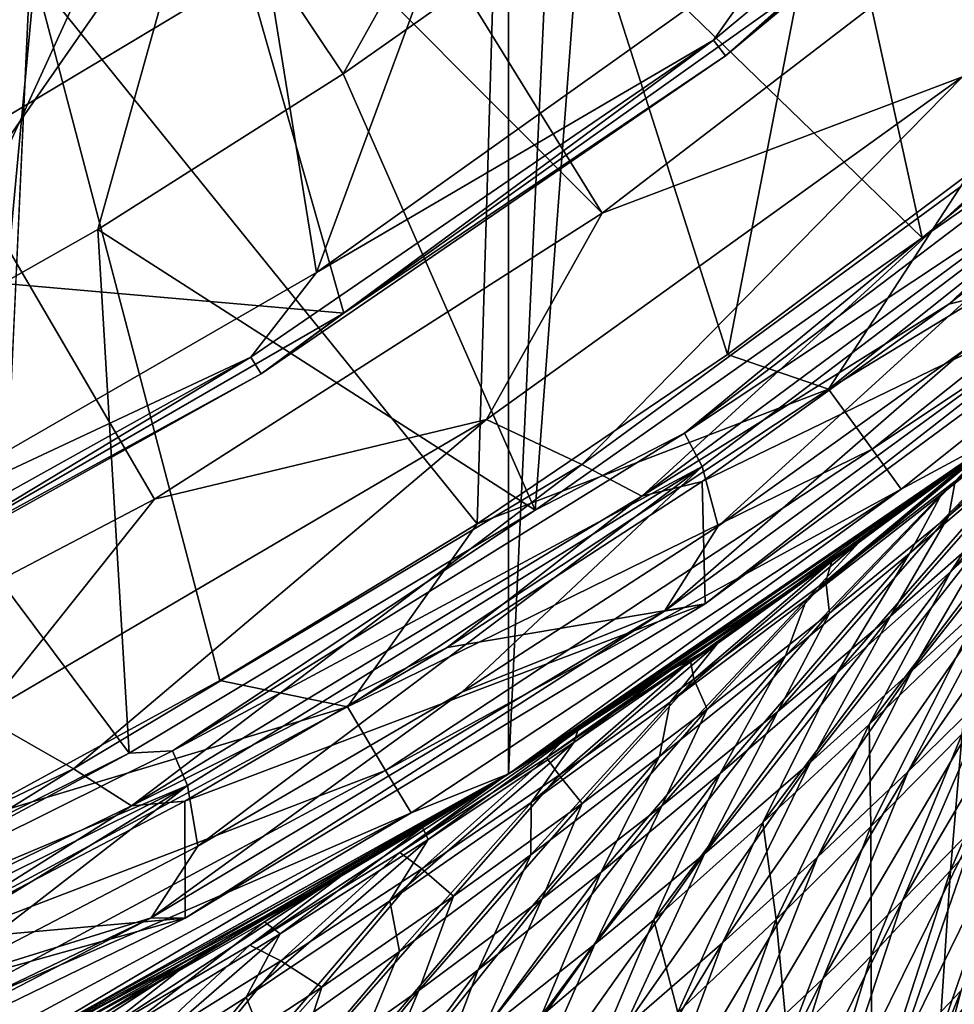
# Model space of a CAD drawing. Header units: metres. Extents: x -23 to 23, y -109 to 23.
# Tile 379 of 656: x 10.39 to 13.67, y -20.36 to -16.91. Entities that reach past the tile are written whole.
import ezdxf

# ---------------------------------------------------------------- set-up
doc = ezdxf.new("R2010")
doc.units = ezdxf.units.M
doc.layers.add('solid_509434_01', color=7, linetype='CONTINUOUS')

msp = doc.modelspace()

# ---------------------------------------------------------------- linework, layer by layer
at = {"layer": 'solid_509434_01'}
for points in [[(10.253399, 20.587858), (12.106771, 19.555323), (10.253399, -20.587858)], [(12.106771, 19.555323), (12.106771, -19.555323), (10.253399, -20.587858)], [(12.106771, 19.555323), (13.861487, 18.353672), (12.106771, -19.555323)], [(13.861487, 18.353672), (13.861487, -18.353672), (12.106771, -19.555323)], [(8.629554, -11.441503, 160.36026), (7.225513, -12.364955, 160.36026), (12.435144, -17.590685, 160.176529)], [(8.629554, -11.441503, 160.36026), (12.435144, -17.590685, 160.176529), (13.911636, -16.458164, 160.176529)], [(7.225513, -12.364955, 160.36026), (10.866792, -18.5924, 160.176529), (12.435144, -17.590685, 160.176529)], [(7.225513, -12.364955, 160.36026), (9.218433, -19.455744, 160.176529), (10.866792, -18.5924, 160.176529)], [(13.607572, -14.313537, 116), (12.088211, -15.618464, 116), (12.873919, -18.085386, 116)], [(13.607572, -14.313537, 116), (12.873919, -18.085386, 116), (13.72134, -17.451569, 116)], [(13.607572, -14.313537, 116), (13.72134, -17.451569, 116), (14.533996, -16.78096, 116)], [(11.434014, -17.797953, 116), (11.0999, -15.727334, 116), (12.650149, -14.509851, 116)], [(13.075494, -16.629389, 116), (11.434014, -17.797953, 116), (12.650149, -14.509851, 116)], [(11.197087, -15.964812, 90.692116), (9.616691, -16.963762, 90.692116), (9.721807, -14.970269, 93.550003)], [(11.528082, -17.102995, 129.534592), (11.029115, -16.356178, 155.2547), (12.593894, -15.195656, 155.2547)], [(12.360761, -16.516556, 129.534592), (11.528082, -17.102995, 129.534592), (12.593894, -15.195656, 155.2547)], [(8.927661, -16.552479, 157.306946), (10.521801, -15.596988, 157.306946), (9.153265, -16.974554, 156.708084)], [(10.521801, -15.596988, 157.306946), (10.787689, -15.994918, 156.708084), (9.153265, -16.974554, 156.708084)], [(12.088211, -15.618464, 116), (10.446898, -16.76018, 116), (11.996847, -18.678925, 116)], [(12.088211, -15.618464, 116), (11.996847, -18.678925, 116), (12.873919, -18.085386, 116)], [(9.690873, -18.803886, 116), (9.434469, -16.779366, 116), (11.0999, -15.727334, 116)], [(11.434014, -17.797953, 116), (9.690873, -18.803886, 116), (11.0999, -15.727334, 116)], [(14.338305, -15.728372, 116.046921), (12.82591, -16.984249, 116.046921), (13.075494, -16.629389, 116)], [(12.867109, -17.038807, 116.165947), (12.82591, -16.984249, 116.046921), (14.338305, -15.728372, 116.046921)], [(14.384363, -15.778895, 116.165947), (12.867109, -17.038807, 116.165947), (14.338305, -15.728372, 116.046921)], [(14.384363, -15.778895, 116.165947), (13.18349, -16.764191, 116.300888), (12.867109, -17.038807, 116.165947)], [(13.555983, -17.677492, 117.822166), (12.360761, -16.516556, 129.534592), (13.163661, -15.889967, 129.534592)], [(14.837689, -16.62579, 117.822166), (13.555983, -17.677492, 117.822166), (13.163661, -15.889967, 129.534592)], [(11.197087, -15.964812, 90.692116), (9.638597, -16.951326, 86.499573), (9.616691, -16.963762, 90.692116)], [(11.197087, -15.964812, 90.692116), (9.688277, -16.922981, 85.977455), (9.638597, -16.951326, 86.499573)], [(11.197087, -15.964812, 90.692116), (9.702556, -16.914799, 85.448174), (9.688277, -16.922981, 85.977455)], [(10.314798, -16.548563, 70.230125), (9.702556, -16.914799, 85.448174), (11.197087, -15.964812, 90.692116)], [(9.153265, -16.974554, 156.708084), (10.787689, -15.994918, 156.708084), (9.299955, -17.248993, 156.007462)], [(10.787689, -15.994918, 156.708084), (10.960572, -16.253656, 156.007462), (9.299955, -17.248993, 156.007462)], [(9.299955, -17.248993, 156.007462), (10.960572, -16.253656, 156.007462), (9.358116, -17.35774, 155.2547)], [(10.960572, -16.253656, 156.007462), (11.029115, -16.356178, 155.2547), (9.358116, -17.35774, 155.2547)], [(8.477588, -17.282738, 115.5), (10.446898, -16.76018, 116), (10.182557, -16.336403, 115.5)], [(9.781483, -18.149866, 129.534592), (9.358116, -17.35774, 155.2547), (11.029115, -16.356178, 155.2547)], [(10.667632, -17.647869, 129.534592), (9.781483, -18.149866, 129.534592), (11.029115, -16.356178, 155.2547)], [(11.528082, -17.102995, 129.534592), (10.667632, -17.647869, 129.534592), (11.029115, -16.356178, 155.2547)], [(13.697291, -17.113146, 160.093643), (13.911636, -16.458164, 160.176529), (12.435144, -17.590685, 160.176529)], [(9.494524, -17.763004, 118.138596), (11.189884, -16.746845, 118.138596), (8.990636, -16.499977, 119.872559)], [(12.200058, -18.631447, 117.822166), (11.528082, -17.102995, 129.534592), (12.360761, -16.516556, 129.534592)], [(13.555983, -17.677492, 117.822166), (12.200058, -18.631447, 117.822166), (12.360761, -16.516556, 129.534592)], [(14.406263, -17.084911, 117.699059), (13.555983, -17.677492, 117.822166), (14.837689, -16.62579, 117.822166)], [(12.82591, -16.984249, 116.046921), (11.434014, -17.797953, 116), (13.075494, -16.629389, 116)], [(8.477588, -17.282738, 115.5), (8.698325, -17.731365, 116), (10.446898, -16.76018, 116)], [(10.446898, -16.76018, 116), (8.698325, -17.731365, 116), (10.169751, -19.733288, 116)], [(11.530255, -17.941452, 116.300888), (11.189884, -16.746845, 118.138596), (9.494524, -17.763004, 118.138596)], [(10.446898, -16.76018, 116), (10.169751, -19.733288, 116), (11.095986, -19.228081, 116)], [(10.446898, -16.76018, 116), (11.095986, -19.228081, 116), (11.996847, -18.678925, 116)], [(11.530255, -17.941452, 116.300888), (13.18349, -16.764191, 116.300888), (11.189884, -16.746845, 118.138596)], [(12.867109, -17.038807, 116.165947), (13.18349, -16.764191, 116.300888), (11.530255, -17.941452, 116.300888)], [(13.22844, -18.207386, 115.939346), (14.807283, -16.948299, 115.939346), (13.72134, -17.451569, 116)], [(14.97828, -17.14402, 115.765907), (14.807283, -16.948299, 115.939346), (13.22844, -18.207386, 115.939346)], [(12.82591, -16.984249, 116.046921), (11.204087, -18.095222, 116.046921), (11.434014, -17.797953, 116)], [(11.240078, -18.153349, 116.165947), (11.204087, -18.095222, 116.046921), (12.82591, -16.984249, 116.046921)], [(12.867109, -17.038807, 116.165947), (11.240078, -18.153349, 116.165947), (12.82591, -16.984249, 116.046921)], [(12.867109, -17.038807, 116.165947), (11.530255, -17.941452, 116.300888), (11.240078, -18.153349, 116.165947)], [(12.200058, -18.631447, 117.822166), (10.667632, -17.647869, 129.534592), (11.528082, -17.102995, 129.534592)], [(14.406263, -17.084911, 117.699059), (12.724002, -18.361683, 117.699059), (13.555983, -17.677492, 117.822166)], [(14.406263, -17.084911, 117.699059), (14.479952, -17.194307, 117.650002), (12.724002, -18.361683, 117.699059)], [(13.697291, -17.113146, 160.093643), (12.435144, -17.590685, 160.176529), (12.030528, -18.313435, 160.093643)], [(13.697291, -17.113146, 160.093643), (12.030528, -18.313435, 160.093643), (12.36352, -18.47072, 159.877151)], [(13.697291, -17.113146, 160.093643), (12.36352, -18.47072, 159.877151), (14.037977, -17.243191, 159.877151)], [(13.381204, -18.417646, 115.765907), (14.97828, -17.14402, 115.765907), (13.22844, -18.207386, 115.939346)], [(15.092525, -17.274784, 115.506149), (14.97828, -17.14402, 115.765907), (13.381204, -18.417646, 115.765907)], [(12.724002, -18.361683, 117.699059), (14.479952, -17.194307, 117.650002), (12.785751, -18.478254, 117.650002)], [(12.841761, -18.687422, 117.650002), (12.785751, -18.478254, 117.650002), (14.479952, -17.194307, 117.650002)], [(13.709805, -18.065435, 117.650002), (12.841761, -18.687422, 117.650002), (14.479952, -17.194307, 117.650002)], [(14.037977, -17.243191, 159.877151), (12.36352, -18.47072, 159.877151), (12.574725, -18.582668, 159.558624)], [(14.037977, -17.243191, 159.877151), (12.574725, -18.582668, 159.558624), (14.255503, -17.337631, 159.558624)], [(14.503668, -17.698322, 117.851746), (14.484583, -17.246964, 159.185638), (13.650088, -17.909142, 159.185638)], [(14.255503, -17.337631, 159.558624), (13.650088, -17.909142, 159.185638), (14.484583, -17.246964, 159.185638)], [(13.483267, -18.558125, 115.506149), (15.092525, -17.274784, 115.506149), (13.381204, -18.417646, 115.765907)], [(13.483267, -18.558125, 115.506149), (13.860576, -18.354412, 115.199997), (15.092525, -17.274784, 115.506149)], [(14.255503, -17.337631, 159.558624), (12.574725, -18.582668, 159.558624), (13.650088, -17.909142, 159.185638)], [(13.22844, -18.207386, 115.939346), (13.72134, -17.451569, 116), (12.873919, -18.085386, 116)], [(12.030528, -18.313435, 160.093643), (12.435144, -17.590685, 160.176529), (10.866792, -18.5924, 160.176529)], [(10.777419, -19.482407, 117.822166), (9.781483, -18.149866, 129.534592), (10.667632, -17.647869, 129.534592)], [(12.200058, -18.631447, 117.822166), (10.777419, -19.482407, 117.822166), (10.667632, -17.647869, 129.534592)], [(12.724002, -18.361683, 117.699059), (12.200058, -18.631447, 117.822166), (13.555983, -17.677492, 117.822166)], [(14.503668, -17.698322, 117.851746), (13.650088, -17.909142, 159.185638), (12.785365, -18.531326, 159.185638)], [(12.796602, -18.959316, 117.851746), (14.503668, -17.698322, 117.851746), (12.785365, -18.531326, 159.185638)], [(14.345898, -17.751169, 117.709198), (14.503668, -17.698322, 117.851746), (12.796602, -18.959316, 117.851746)], [(9.772602, -18.956232, 116.300888), (11.530255, -17.941452, 116.300888), (9.494524, -17.763004, 118.138596)], [(12.653401, -18.984997, 117.709198), (13.709805, -18.065435, 117.650002), (14.345898, -17.751169, 117.709198)], [(12.653401, -18.984997, 117.709198), (14.345898, -17.751169, 117.709198), (12.796602, -18.959316, 117.851746)], [(11.204087, -18.095222, 116.046921), (9.690873, -18.803886, 116), (11.434014, -17.797953, 116)], [(12.574725, -18.582668, 159.558624), (12.785365, -18.531326, 159.185638), (13.650088, -17.909142, 159.185638)], [(11.240078, -18.153349, 116.165947), (11.530255, -17.941452, 116.300888), (9.772602, -18.956232, 116.300888)], [(12.653401, -18.984997, 117.709198), (12.841761, -18.687422, 117.650002), (13.709805, -18.065435, 117.650002)], [(14.358065, -18.051094, 101.761711), (13.656887, -18.846344, 101.479462), (14.047054, -18.487318, 101.020187)], [(14.358065, -18.051094, 101.761711), (13.938568, -18.419643, 102.212257), (13.656887, -18.846344, 101.479462)], [(11.204087, -18.095222, 116.046921), (9.486676, -19.051815, 116.046921), (9.690873, -18.803886, 116)], [(9.51715, -19.113014, 116.165947), (9.486676, -19.051815, 116.046921), (11.204087, -18.095222, 116.046921)], [(11.240078, -18.153349, 116.165947), (9.51715, -19.113014, 116.165947), (11.204087, -18.095222, 116.046921)], [(13.22844, -18.207386, 115.939346), (12.873919, -18.085386, 116), (11.996847, -18.678925, 116)], [(10.777419, -19.482407, 117.822166), (9.295934, -20.225716, 117.822166), (9.781483, -18.149866, 129.534592)], [(11.240078, -18.153349, 116.165947), (9.772602, -18.956232, 116.300888), (9.51715, -19.113014, 116.165947)], [(14.11898, -18.172899, 79.909851), (14.059379, -18.304214, 80.891411), (13.649886, -18.650518, 80.402428)], [(13.672639, -18.529707, 79.434189), (14.11898, -18.172899, 79.909851), (13.649886, -18.650518, 80.402428)], [(11.543089, -19.319876, 115.939346), (13.22844, -18.207386, 115.939346), (11.996847, -18.678925, 116)], [(13.381204, -18.417646, 115.765907), (13.22844, -18.207386, 115.939346), (11.543089, -19.319876, 115.939346)], [(14.090466, -18.199572, 103.116722), (13.51205, -18.783493, 102.643272), (13.938568, -18.419643, 102.212257)], [(14.090466, -18.199572, 103.116722), (13.624004, -18.575459, 103.541458), (13.51205, -18.783493, 102.643272)], [(13.624004, -18.575459, 103.541458), (14.069981, -18.194386, 103.983734), (13.829438, -18.377884, 104.374428)], [(14.090466, -18.199572, 103.116722), (14.069981, -18.194386, 103.983734), (13.624004, -18.575459, 103.541458)], [(12.030528, -18.313435, 160.093643), (10.866792, -18.5924, 160.176529), (10.259253, -19.353327, 160.093643)], [(12.030528, -18.313435, 160.093643), (10.259253, -19.353327, 160.093643), (10.582385, -19.537584, 159.877151)], [(12.030528, -18.313435, 160.093643), (10.582385, -19.537584, 159.877151), (12.36352, -18.47072, 159.877151)], [(14.059379, -18.304214, 80.891411), (13.829656, -18.665253, 81.649712), (13.445739, -19.002708, 81.144241)], [(13.649886, -18.650518, 80.402428), (14.059379, -18.304214, 80.891411), (13.445739, -19.002708, 81.144241)], [(14.203105, -18.325418, 82.171158), (13.865666, -18.87257, 82.761436), (13.520752, -19.194748, 82.23513)], [(13.829656, -18.665253, 81.649712), (14.203105, -18.325418, 82.171158), (13.520752, -19.194748, 82.23513)], [(12.724002, -18.361683, 117.699059), (10.929269, -19.474823, 117.699059), (12.200058, -18.631447, 117.822166)], [(12.724002, -18.361683, 117.699059), (12.785751, -18.478254, 117.650002), (10.929269, -19.474823, 117.699059)], [(12.304708, -19.431782, 76.478912), (12.106771, -19.555323), (13.861487, -18.353672)], [(13.860576, -18.354412, 115.199997), (12.107917, -19.555008, 115.199997), (13.829438, -18.377884, 104.374428)], [(13.483267, -18.558125, 115.506149), (12.107917, -19.555008, 115.199997), (13.860576, -18.354412, 115.199997)], [(12.107917, -19.555008, 115.199997), (13.75272, -18.435366, 104.494621), (13.829438, -18.377884, 104.374428)], [(12.687393, -19.184109, 76.978218), (12.304708, -19.431782, 76.478912), (13.861487, -18.353672)], [(13.063376, -18.930086, 77.499237), (12.687393, -19.184109, 76.978218), (13.861487, -18.353672)], [(13.429861, -18.671873, 78.039566), (13.063376, -18.930086, 77.499237), (13.861487, -18.353672)], [(13.624004, -18.575459, 103.541458), (13.829438, -18.377884, 104.374428), (13.151755, -18.943829, 103.949318)], [(13.336082, -18.743229, 104.766891), (13.151755, -18.943829, 103.949318), (13.829438, -18.377884, 104.374428)], [(13.336082, -18.743229, 104.766891), (13.829438, -18.377884, 104.374428), (13.75272, -18.435366, 104.494621)], [(13.728968, -18.45306, 78.510567), (13.429861, -18.671873, 78.039566), (13.861487, -18.353672)], [(11.67639, -19.542984, 115.765907), (13.381204, -18.417646, 115.765907), (11.543089, -19.319876, 115.939346)], [(13.483267, -18.558125, 115.506149), (13.381204, -18.417646, 115.765907), (11.67639, -19.542984, 115.765907)], [(13.218727, -18.880077, 78.971962), (13.728968, -18.45306, 78.510567), (13.779802, -18.415131, 78.593452)], [(13.218727, -18.880077, 78.971962), (13.779802, -18.415131, 78.593452), (13.672639, -18.529707, 79.434189)], [(13.938568, -18.419643, 102.212257), (13.257612, -19.202208, 101.920143), (13.656887, -18.846344, 101.479462)], [(13.938568, -18.419643, 102.212257), (13.51205, -18.783493, 102.643272), (13.257612, -19.202208, 101.920143)], [(12.107917, -19.555008, 115.199997), (13.411914, -18.684769, 105.005043), (13.75272, -18.435366, 104.494621)], [(13.240031, -18.810354, 78.057869), (13.728968, -18.45306, 78.510567), (13.218727, -18.880077, 78.971962)], [(13.240031, -18.810354, 78.057869), (13.429861, -18.671873, 78.039566), (13.728968, -18.45306, 78.510567)], [(13.336082, -18.743229, 104.766891), (13.75272, -18.435366, 104.494621), (13.411914, -18.684769, 105.005043)], [(12.36352, -18.47072, 159.877151), (10.582385, -19.537584, 159.877151), (10.78587, -19.6667, 159.558624)], [(12.36352, -18.47072, 159.877151), (10.78587, -19.6667, 159.558624), (12.574725, -18.582668, 159.558624)], [(10.929269, -19.474823, 117.699059), (12.785751, -18.478254, 117.650002), (10.981704, -19.595617, 117.650002)], [(11.018003, -19.808775, 117.650002), (10.981704, -19.595617, 117.650002), (12.785751, -18.478254, 117.650002)], [(11.94361, -19.269289, 117.650002), (11.018003, -19.808775, 117.650002), (12.785751, -18.478254, 117.650002)], [(12.841761, -18.687422, 117.650002), (11.94361, -19.269289, 117.650002), (12.785751, -18.478254, 117.650002)], [(14.047054, -18.487318, 101.020187), (13.37026, -19.382608, 100.821754), (13.730766, -19.037485, 100.358154)], [(14.047054, -18.487318, 101.020187), (13.656887, -18.846344, 101.479462), (13.37026, -19.382608, 100.821754)], [(11.76545, -19.692045, 115.506149), (13.483267, -18.558125, 115.506149), (11.67639, -19.542984, 115.765907)], [(11.76545, -19.692045, 115.506149), (12.107917, -19.555008, 115.199997), (13.483267, -18.558125, 115.506149)], [(12.796602, -18.959316, 117.851746), (12.785365, -18.531326, 159.185638), (11.892328, -19.112141, 159.185638)], [(12.574725, -18.582668, 159.558624), (11.892328, -19.112141, 159.185638), (12.785365, -18.531326, 159.185638)], [(13.218727, -18.880077, 78.971962), (13.672639, -18.529707, 79.434189), (13.231452, -18.992157, 79.927452)], [(13.672639, -18.529707, 79.434189), (13.649886, -18.650518, 80.402428), (13.231452, -18.992157, 79.927452)], [(14.198493, -18.550621, 83.304207), (13.812381, -19.248386, 83.745865), (13.507804, -19.54707, 83.20797)], [(13.865666, -18.87257, 82.761436), (14.198493, -18.550621, 83.304207), (13.507804, -19.54707, 83.20797)], [(10.259253, -19.353327, 160.093643), (10.866792, -18.5924, 160.176529), (9.218433, -19.455744, 160.176529)], [(12.574725, -18.582668, 159.558624), (10.78587, -19.6667, 159.558624), (11.892328, -19.112141, 159.185638)], [(13.624004, -18.575459, 103.541458), (13.078152, -19.141863, 103.057396), (13.51205, -18.783493, 102.643272)], [(13.624004, -18.575459, 103.541458), (13.151755, -18.943829, 103.949318), (13.078152, -19.141863, 103.057396)], [(10.929269, -19.474823, 117.699059), (10.777419, -19.482407, 117.822166), (12.200058, -18.631447, 117.822166)], [(13.649886, -18.650518, 80.402428), (13.445739, -19.002708, 81.144241), (13.050871, -19.336853, 80.652603)], [(13.231452, -18.992157, 79.927452), (13.649886, -18.650518, 80.402428), (13.050871, -19.336853, 80.652603)], [(11.543089, -19.319876, 115.939346), (11.996847, -18.678925, 116), (11.095986, -19.228081, 116)], [(12.653401, -18.984997, 117.709198), (11.94361, -19.269289, 117.650002), (12.841761, -18.687422, 117.650002)], [(12.107917, -19.555008, 115.199997), (13.046076, -18.942015, 105.515915), (13.411914, -18.684769, 105.005043)], [(12.839263, -19.098812, 105.145241), (13.411914, -18.684769, 105.005043), (13.046076, -18.942015, 105.515915)], [(13.336082, -18.743229, 104.766891), (13.411914, -18.684769, 105.005043), (12.839263, -19.098812, 105.145241)], [(13.240031, -18.810354, 78.057869), (13.063376, -18.930086, 77.499237), (13.429861, -18.671873, 78.039566)], [(13.829656, -18.665253, 81.649712), (13.520752, -19.194748, 82.23513), (13.163487, -19.515938, 81.723289)], [(13.445739, -19.002708, 81.144241), (13.829656, -18.665253, 81.649712), (13.163487, -19.515938, 81.723289)], [(13.336082, -18.743229, 104.766891), (12.673131, -19.303837, 104.343674), (13.151755, -18.943829, 103.949318)], [(13.336082, -18.743229, 104.766891), (12.839263, -19.098812, 105.145241), (12.673131, -19.303837, 104.343674)], [(13.51205, -18.783493, 102.643272), (12.848931, -19.553982, 102.344635), (13.257612, -19.202208, 101.920143)], [(13.51205, -18.783493, 102.643272), (13.078152, -19.141863, 103.057396), (12.848931, -19.553982, 102.344635)], [(12.74437, -19.15893, 77.615234), (13.063376, -18.930086, 77.499237), (13.240031, -18.810354, 78.057869)], [(12.74437, -19.15893, 77.615234), (13.240031, -18.810354, 78.057869), (12.756543, -19.223408, 78.520782)], [(13.240031, -18.810354, 78.057869), (13.218727, -18.880077, 78.971962), (12.756543, -19.223408, 78.520782)], [(13.656887, -18.846344, 101.479462), (12.998685, -19.726131, 101.268333), (13.37026, -19.382608, 100.821754)], [(13.656887, -18.846344, 101.479462), (13.257612, -19.202208, 101.920143), (12.998685, -19.726131, 101.268333)], [(12.756543, -19.223408, 78.520782), (13.218727, -18.880077, 78.971962), (12.803355, -19.328506, 79.464485)], [(13.218727, -18.880077, 78.971962), (13.231452, -18.992157, 79.927452), (12.803355, -19.328506, 79.464485)], [(13.865666, -18.87257, 82.761436), (13.507804, -19.54707, 83.20797), (13.189582, -19.847128, 82.683952)], [(13.520752, -19.194748, 82.23513), (13.865666, -18.87257, 82.761436), (13.189582, -19.847128, 82.683952)], [(12.74437, -19.15893, 77.615234), (12.687393, -19.184109, 76.978218), (13.063376, -18.930086, 77.499237)], [(12.796602, -18.959316, 117.851746), (11.892328, -19.112141, 159.185638), (10.972955, -19.650297, 159.185638)], [(10.974571, -20.060833, 117.851746), (12.796602, -18.959316, 117.851746), (10.972955, -19.650297, 159.185638)], [(12.653401, -18.984997, 117.709198), (12.796602, -18.959316, 117.851746), (10.974571, -20.060833, 117.851746)], [(12.107917, -19.555008, 115.199997), (12.660937, -19.20158, 106.018852), (13.046076, -18.942015, 105.515915)], [(13.151755, -18.943829, 103.949318), (12.636292, -19.493803, 103.457527), (13.078152, -19.141863, 103.057396)], [(13.151755, -18.943829, 103.949318), (12.673131, -19.303837, 104.343674), (12.636292, -19.493803, 103.457527)], [(12.839263, -19.098812, 105.145241), (13.046076, -18.942015, 105.515915), (12.660937, -19.20158, 106.018852)], [(14.1034, -18.952442, 84.299286), (13.751638, -19.72863, 84.694473), (13.487207, -19.998865, 84.148445)], [(13.812381, -19.248386, 83.745865), (14.1034, -18.952442, 84.299286), (13.487207, -19.998865, 84.148445)], [(10.855426, -20.059313, 117.709198), (11.94361, -19.269289, 117.650002), (12.653401, -18.984997, 117.709198)], [(10.855426, -20.059313, 117.709198), (12.653401, -18.984997, 117.709198), (10.974571, -20.060833, 117.851746)], [(13.231452, -18.992157, 79.927452), (13.050871, -19.336853, 80.652603), (12.644362, -19.667065, 80.173073)], [(12.803355, -19.328506, 79.464485), (13.231452, -18.992157, 79.927452), (12.644362, -19.667065, 80.173073)], [(13.445739, -19.002708, 81.144241), (13.163487, -19.515938, 81.723289), (12.793397, -19.83519, 81.224136)], [(13.050871, -19.336853, 80.652603), (13.445739, -19.002708, 81.144241), (12.793397, -19.83519, 81.224136)], [(13.730766, -19.037485, 100.358154), (13.37026, -19.382608, 100.821754), (13.376842, -19.739574, 99.84996)], [(13.730766, -19.037485, 100.358154), (13.376842, -19.739574, 99.84996), (13.696211, -19.41474, 99.373978)], [(10.78587, -19.6667, 159.558624), (10.972955, -19.650297, 159.185638), (11.892328, -19.112141, 159.185638)], [(12.839263, -19.098812, 105.145241), (12.186909, -19.655874, 104.725128), (12.673131, -19.303837, 104.343674)], [(12.839263, -19.098812, 105.145241), (12.336214, -19.445862, 105.5103), (12.186909, -19.655874, 104.725128)], [(12.839263, -19.098812, 105.145241), (12.660937, -19.20158, 106.018852), (12.336214, -19.445862, 105.5103)], [(14.002811, -19.092764, 98.87925), (13.655651, -19.893593, 98.426804), (13.91926, -19.600382, 97.924698)], [(14.002811, -19.092764, 98.87925), (13.696211, -19.41474, 99.373978), (13.655651, -19.893593, 98.426804)], [(13.078152, -19.141863, 103.057396), (12.430275, -19.900778, 102.755295), (12.848931, -19.553982, 102.344635)], [(13.078152, -19.141863, 103.057396), (12.636292, -19.493803, 103.457527), (12.430275, -19.900778, 102.755295)], [(12.240625, -19.498631, 77.180984), (12.687393, -19.184109, 76.978218), (12.74437, -19.15893, 77.615234)], [(12.240625, -19.498631, 77.180984), (12.74437, -19.15893, 77.615234), (12.285111, -19.559313, 78.078674)], [(12.74437, -19.15893, 77.615234), (12.756543, -19.223408, 78.520782), (12.285111, -19.559313, 78.078674)], [(12.107917, -19.555008, 115.199997), (12.350541, -19.402683, 106.401253), (12.660937, -19.20158, 106.018852)], [(12.240625, -19.498631, 77.180984), (12.304708, -19.431782, 76.478912), (12.687393, -19.184109, 76.978218)], [(12.336214, -19.445862, 105.5103), (12.660937, -19.20158, 106.018852), (12.350541, -19.402683, 106.401253)], [(13.257612, -19.202208, 101.920143), (12.615752, -20.066999, 101.699989), (12.998685, -19.726131, 101.268333)], [(13.257612, -19.202208, 101.920143), (12.848931, -19.553982, 102.344635), (12.615752, -20.066999, 101.699989)], [(13.520752, -19.194748, 82.23513), (13.189582, -19.847128, 82.683952), (12.857403, -20.147432, 82.172325)], [(13.163487, -19.515938, 81.723289), (13.520752, -19.194748, 82.23513), (12.857403, -20.147432, 82.172325)], [(11.543089, -19.319876, 115.939346), (11.095986, -19.228081, 116), (10.169751, -19.733288, 116)], [(12.285111, -19.559313, 78.078674), (12.756543, -19.223408, 78.520782), (12.36485, -19.659033, 79.011574)], [(12.756543, -19.223408, 78.520782), (12.803355, -19.328506, 79.464485), (12.36485, -19.659033, 79.011574)], [(13.812381, -19.248386, 83.745865), (13.487207, -19.998865, 84.148445), (13.207935, -20.27286, 83.615044)], [(13.507804, -19.54707, 83.20797), (13.812381, -19.248386, 83.745865), (13.207935, -20.27286, 83.615044)], [(10.855426, -20.059313, 117.709198), (11.018003, -19.808775, 117.650002), (11.94361, -19.269289, 117.650002)], [(12.673131, -19.303837, 104.343674), (12.185734, -19.838812, 103.846024), (12.636292, -19.493803, 103.457527)], [(12.673131, -19.303837, 104.343674), (12.186909, -19.655874, 104.725128), (12.185734, -19.838812, 103.846024)], [(10.259253, -19.353327, 160.093643), (8.709942, -20.434576, 159.877151), (10.582385, -19.537584, 159.877151)], [(9.764799, -20.276815, 115.939346), (11.543089, -19.319876, 115.939346), (10.169751, -19.733288, 116)], [(11.67639, -19.542984, 115.765907), (11.543089, -19.319876, 115.939346), (9.764799, -20.276815, 115.939346)], [(12.803355, -19.328506, 79.464485), (12.644362, -19.667065, 80.173073), (12.225429, -19.992783, 79.703995)], [(12.36485, -19.659033, 79.011574), (12.803355, -19.328506, 79.464485), (12.225429, -19.992783, 79.703995)], [(13.050871, -19.336853, 80.652603), (12.793397, -19.83519, 81.224136), (12.40983, -20.151886, 80.736313)], [(12.644362, -19.667065, 80.173073), (13.050871, -19.336853, 80.652603), (12.40983, -20.151886, 80.736313)], [(13.37026, -19.382608, 100.821754), (12.998685, -19.726131, 101.268333), (13.044871, -20.065533, 100.309364)], [(13.37026, -19.382608, 100.821754), (13.044871, -20.065533, 100.309364), (13.376842, -19.739574, 99.84996)], [(11.805448, -19.742716, 106.741562), (12.350541, -19.402683, 106.401253), (12.257554, -19.461561, 106.512177)], [(11.805448, -19.742716, 106.741562), (11.825548, -19.784857, 105.860703), (12.350541, -19.402683, 106.401253)], [(12.336214, -19.445862, 105.5103), (12.350541, -19.402683, 106.401253), (11.825548, -19.784857, 105.860703)], [(12.107917, -19.555008, 115.199997), (12.257554, -19.461561, 106.512177), (12.350541, -19.402683, 106.401253)], [(13.696211, -19.41474, 99.373978), (13.376842, -19.739574, 99.84996), (13.377661, -20.192802, 98.911804)], [(13.696211, -19.41474, 99.373978), (13.377661, -20.192802, 98.911804), (13.655651, -19.893593, 98.426804)], [(12.336214, -19.445862, 105.5103), (11.691798, -20.00028, 105.092484), (12.186909, -19.655874, 104.725128)], [(12.336214, -19.445862, 105.5103), (11.825548, -19.784857, 105.860703), (11.691798, -20.00028, 105.092484)], [(11.72668, -19.830509, 76.756912), (12.085852, -19.568653, 76.204735), (12.304708, -19.431782, 76.478912)], [(11.72668, -19.830509, 76.756912), (12.304708, -19.431782, 76.478912), (12.240625, -19.498631, 77.180984)], [(12.304708, -19.431782, 76.478912), (12.085852, -19.568653, 76.204735), (12.106771, -19.555323)], [(10.929269, -19.474823, 117.699059), (9.03793, -20.414494, 117.699059), (10.777419, -19.482407, 117.822166)], [(10.929269, -19.474823, 117.699059), (10.981704, -19.595617, 117.650002), (9.03793, -20.414494, 117.699059)], [(9.03793, -20.414494, 117.699059), (9.295934, -20.225716, 117.822166), (10.777419, -19.482407, 117.822166)], [(11.805448, -19.742716, 106.741562), (12.257554, -19.461561, 106.512177), (11.841046, -19.717749, 106.98951)], [(12.107917, -19.555008, 115.199997), (11.841046, -19.717749, 106.98951), (12.257554, -19.461561, 106.512177)], [(14.001186, -19.463728, 85.254425), (13.692725, -20.314234, 85.597481), (13.46734, -20.551445, 85.047363)], [(13.751638, -19.72863, 84.694473), (14.001186, -19.463728, 85.254425), (13.46734, -20.551445, 85.047363)], [(11.72668, -19.830509, 76.756912), (12.240625, -19.498631, 77.180984), (11.803153, -19.887846, 77.644684)], [(12.240625, -19.498631, 77.180984), (12.285111, -19.559313, 78.078674), (11.803153, -19.887846, 77.644684)], [(12.636292, -19.493803, 103.457527), (12.000837, -20.241829, 103.154648), (12.430275, -19.900778, 102.755295)], [(12.636292, -19.493803, 103.457527), (12.185734, -19.838812, 103.846024), (12.000837, -20.241829, 103.154648)], [(13.163487, -19.515938, 81.723289), (12.857403, -20.147432, 82.172325), (12.510778, -20.447102, 81.671783)], [(12.793397, -19.83519, 81.224136), (13.163487, -19.515938, 81.723289), (12.510778, -20.447102, 81.671783)], [(10.582385, -19.537584, 159.877151), (8.709942, -20.434576, 159.877151), (8.90431, -20.580408, 159.558624)], [(10.582385, -19.537584, 159.877151), (8.90431, -20.580408, 159.558624), (10.78587, -19.6667, 159.558624)], [(9.877564, -20.510973, 115.765907), (11.67639, -19.542984, 115.765907), (9.764799, -20.276815, 115.939346)], [(11.76545, -19.692045, 115.506149), (11.67639, -19.542984, 115.765907), (9.877564, -20.510973, 115.765907)], [(12.107917, -19.555008, 115.199997), (10.251953, -20.58877, 115.199997), (11.841046, -19.717749, 106.98951)], [(11.76545, -19.692045, 115.506149), (10.251953, -20.58877, 115.199997), (12.107917, -19.555008, 115.199997)], [(10.655404, -20.382895, 74.590607), (10.253399, -20.587858), (12.106771, -19.555323)], [(11.087645, -20.151033, 75.048439), (10.655404, -20.382895, 74.590607), (12.106771, -19.555323)], [(11.506932, -19.914579, 75.516449), (11.087645, -20.151033, 75.048439), (12.106771, -19.555323)], [(11.911596, -19.675209, 75.992027), (11.506932, -19.914579, 75.516449), (12.106771, -19.555323)], [(11.803153, -19.887846, 77.644684), (12.285111, -19.559313, 78.078674), (11.914909, -19.983469, 78.567162)], [(12.085852, -19.568653, 76.204735), (11.911596, -19.675209, 75.992027), (12.106771, -19.555323)], [(12.285111, -19.559313, 78.078674), (12.36485, -19.659033, 79.011574), (11.914909, -19.983469, 78.567162)], [(12.848931, -19.553982, 102.344635), (12.220955, -20.404371, 102.118546), (12.615752, -20.066999, 101.699989)], [(12.848931, -19.553982, 102.344635), (12.430275, -19.900778, 102.755295), (12.220955, -20.404371, 102.118546)], [(13.507804, -19.54707, 83.20797), (13.207935, -20.27286, 83.615044), (12.913656, -20.549372, 83.09314)], [(13.189582, -19.847128, 82.683952), (13.507804, -19.54707, 83.20797), (12.913656, -20.549372, 83.09314)], [(11.200576, -20.155394, 76.346413), (12.085852, -19.568653, 76.204735), (11.72668, -19.830509, 76.756912)], [(11.543118, -19.89629, 75.798874), (12.085852, -19.568653, 76.204735), (11.200576, -20.155394, 76.346413)], [(11.543118, -19.89629, 75.798874), (11.911596, -19.675209, 75.992027), (12.085852, -19.568653, 76.204735)], [(9.03793, -20.414494, 117.699059), (10.981704, -19.595617, 117.650002), (9.079212, -20.539661, 117.650002)], [(9.112051, -20.747578, 117.650002), (9.079212, -20.539661, 117.650002), (10.981704, -19.595617, 117.650002)], [(10.066712, -20.304934, 117.650002), (9.112051, -20.747578, 117.650002), (10.981704, -19.595617, 117.650002)], [(11.018003, -19.808775, 117.650002), (10.066712, -20.304934, 117.650002), (10.981704, -19.595617, 117.650002)], [(13.91926, -19.600382, 97.924698), (13.617555, -20.474915, 97.526489), (13.839096, -20.215456, 97.021942)], [(13.91926, -19.600382, 97.924698), (13.655651, -19.893593, 98.426804), (13.617555, -20.474915, 97.526489)], [(10.974571, -20.060833, 117.851746), (10.972955, -19.650297, 159.185638), (10.029281, -20.144606, 159.185638)], [(10.78587, -19.6667, 159.558624), (10.029281, -20.144606, 159.185638), (10.972955, -19.650297, 159.185638)], [(12.186909, -19.655874, 104.725128), (11.691798, -20.00028, 105.092484), (11.725565, -20.177338, 104.222313)], [(12.186909, -19.655874, 104.725128), (11.725565, -20.177338, 104.222313), (12.185734, -19.838812, 103.846024)], [(12.36485, -19.659033, 79.011574), (12.225429, -19.992783, 79.703995), (11.79314, -20.313652, 79.243874)], [(11.914909, -19.983469, 78.567162), (12.36485, -19.659033, 79.011574), (11.79314, -20.313652, 79.243874)], [(10.78587, -19.6667, 159.558624), (8.90431, -20.580408, 159.558624), (10.029281, -20.144606, 159.185638)], [(9.952904, -20.667418, 115.506149), (11.76545, -19.692045, 115.506149), (9.877564, -20.510973, 115.765907)], [(9.952904, -20.667418, 115.506149), (10.251953, -20.58877, 115.199997), (11.76545, -19.692045, 115.506149)], [(11.543118, -19.89629, 75.798874), (11.506932, -19.914579, 75.516449), (11.911596, -19.675209, 75.992027)], [(12.644362, -19.667065, 80.173073), (12.40983, -20.151886, 80.736313), (12.012012, -20.465506, 80.25853)], [(12.225429, -19.992783, 79.703995), (12.644362, -19.667065, 80.173073), (12.012012, -20.465506, 80.25853)], [(10.251953, -20.58877, 115.199997), (11.412254, -19.968987, 107.450394), (11.841046, -19.717749, 106.98951)], [(11.252401, -20.073423, 107.065331), (11.841046, -19.717749, 106.98951), (11.412254, -19.968987, 107.450394)], [(11.805448, -19.742716, 106.741562), (11.841046, -19.717749, 106.98951), (11.252401, -20.073423, 107.065331)], [(12.998685, -19.726131, 101.268333), (12.615752, -20.066999, 101.699989), (12.700157, -20.391201, 100.754211)], [(12.998685, -19.726131, 101.268333), (12.700157, -20.391201, 100.754211), (13.044871, -20.065533, 100.309364)], [(13.751638, -19.72863, 84.694473), (13.46734, -20.551445, 85.047363), (13.22611, -20.794809, 84.508057)], [(13.487207, -19.998865, 84.148445), (13.751638, -19.72863, 84.694473), (13.22611, -20.794809, 84.508057)], [(11.805448, -19.742716, 106.741562), (11.252401, -20.073423, 107.065331), (11.306659, -20.115818, 106.194756)], [(11.805448, -19.742716, 106.741562), (11.306659, -20.115818, 106.194756), (11.825548, -19.784857, 105.860703)], [(13.376842, -19.739574, 99.84996), (13.044871, -20.065533, 100.309364), (13.085602, -20.495987, 99.381477)], [(13.376842, -19.739574, 99.84996), (13.085602, -20.495987, 99.381477), (13.377661, -20.192802, 98.911804)], [(11.825548, -19.784857, 105.860703), (11.18749, -20.337309, 105.443466), (11.691798, -20.00028, 105.092484)], [(11.825548, -19.784857, 105.860703), (11.306659, -20.115818, 106.194756), (11.18749, -20.337309, 105.443466)], [(10.855426, -20.059313, 117.709198), (10.066712, -20.304934, 117.650002), (11.018003, -19.808775, 117.650002)], [(11.200576, -20.155394, 76.346413), (11.72668, -19.830509, 76.756912), (11.309224, -20.210142, 77.221649)], [(11.72668, -19.830509, 76.756912), (11.803153, -19.887846, 77.644684), (11.309224, -20.210142, 77.221649)], [(12.793397, -19.83519, 81.224136), (12.510778, -20.447102, 81.671783), (12.149092, -20.745584, 81.181396)], [(12.40983, -20.151886, 80.736313), (12.793397, -19.83519, 81.224136), (12.149092, -20.745584, 81.181396)], [(12.185734, -19.838812, 103.846024), (11.560001, -20.577414, 103.542557), (12.000837, -20.241829, 103.154648)], [(12.185734, -19.838812, 103.846024), (11.725565, -20.177338, 104.222313), (11.560001, -20.577414, 103.542557)], [(13.189582, -19.847128, 82.683952), (12.913656, -20.549372, 83.09314), (12.604023, -20.827372, 82.581703)], [(12.857403, -20.147432, 82.172325), (13.189582, -19.847128, 82.683952), (12.604023, -20.827372, 82.581703)], [(14.095273, -19.865318, 86.733551), (13.818519, -20.813732, 87.00444), (13.646729, -21.003988, 86.445709)], [(13.902149, -20.084864, 86.159271), (14.095273, -19.865318, 86.733551), (13.646729, -21.003988, 86.445709)], [(11.543118, -19.89629, 75.798874), (11.200576, -20.155394, 76.346413), (10.662187, -20.473192, 75.952179)], [(10.987736, -20.216356, 75.408119), (11.543118, -19.89629, 75.798874), (10.662187, -20.473192, 75.952179)], [(10.987736, -20.216356, 75.408119), (11.506932, -19.914579, 75.516449), (11.543118, -19.89629, 75.798874)], [(11.309224, -20.210142, 77.221649), (11.803153, -19.887846, 77.644684), (11.452415, -20.302023, 78.130875)], [(11.803153, -19.887846, 77.644684), (11.914909, -19.983469, 78.567162), (11.452415, -20.302023, 78.130875)], [(12.430275, -19.900778, 102.755295), (11.813431, -20.73741, 102.52626), (12.220955, -20.404371, 102.118546)], [(12.430275, -19.900778, 102.755295), (12.000837, -20.241829, 103.154648), (11.813431, -20.73741, 102.52626)], [(13.655651, -19.893593, 98.426804), (13.377661, -20.192802, 98.911804), (13.380292, -20.743469, 98.016373)], [(13.655651, -19.893593, 98.426804), (13.380292, -20.743469, 98.016373), (13.617555, -20.474915, 97.526489)], [(10.987736, -20.216356, 75.408119), (11.087645, -20.151033, 75.048439), (11.506932, -19.914579, 75.516449)], [(10.251953, -20.58877, 115.199997), (10.972535, -20.213943, 107.893524), (11.412254, -19.968987, 107.450394)], [(10.692339, -20.393789, 107.373161), (11.412254, -19.968987, 107.450394), (10.972535, -20.213943, 107.893524)], [(11.252401, -20.073423, 107.065331), (11.412254, -19.968987, 107.450394), (10.692339, -20.393789, 107.373161)], [(11.691798, -20.00028, 105.092484), (11.18749, -20.337309, 105.443466), (11.255349, -20.509581, 104.584602)], [(11.691798, -20.00028, 105.092484), (11.255349, -20.509581, 104.584602), (11.725565, -20.177338, 104.222313)], [(11.914909, -19.983469, 78.567162), (11.79314, -20.313652, 79.243874), (11.346327, -20.629732, 78.791878)], [(11.452415, -20.302023, 78.130875), (11.914909, -19.983469, 78.567162), (11.346327, -20.629732, 78.791878)], [(12.225429, -19.992783, 79.703995), (12.012012, -20.465506, 80.25853), (11.59905, -20.775717, 79.789612)], [(11.79314, -20.313652, 79.243874), (12.225429, -19.992783, 79.703995), (11.59905, -20.775717, 79.789612)], [(13.487207, -19.998865, 84.148445), (13.22611, -20.794809, 84.508057), (12.968953, -21.042934, 83.978752)], [(13.207935, -20.27286, 83.615044), (13.487207, -19.998865, 84.148445), (12.968953, -21.042934, 83.978752)], [(8.96696, -20.965166, 117.709198), (10.066712, -20.304934, 117.650002), (10.855426, -20.059313, 117.709198)], [(8.96696, -20.965166, 117.709198), (10.855426, -20.059313, 117.709198), (9.078397, -20.980587, 117.851746)], [(10.974571, -20.060833, 117.851746), (10.029281, -20.144606, 159.185638), (9.063396, -20.593971, 159.185638)], [(9.078397, -20.980587, 117.851746), (10.974571, -20.060833, 117.851746), (9.063396, -20.593971, 159.185638)], [(10.855426, -20.059313, 117.709198), (10.974571, -20.060833, 117.851746), (9.078397, -20.980587, 117.851746)], [(11.252401, -20.073423, 107.065331), (10.692339, -20.393789, 107.373161), (10.779908, -20.437864, 106.512688)], [(11.252401, -20.073423, 107.065331), (10.779908, -20.437864, 106.512688), (11.306659, -20.115818, 106.194756)], [(12.615752, -20.066999, 101.699989), (12.220955, -20.404371, 102.118546), (12.342386, -20.715557, 101.186096)], [(12.615752, -20.066999, 101.699989), (12.342386, -20.715557, 101.186096), (12.700157, -20.391201, 100.754211)], [(13.044871, -20.065533, 100.309364), (12.700157, -20.391201, 100.754211), (12.77951, -20.801517, 99.837425)], [(13.044871, -20.065533, 100.309364), (12.77951, -20.801517, 99.837425), (13.085602, -20.495987, 99.381477)], [(13.902149, -20.084864, 86.159271), (13.646729, -21.003988, 86.445709), (13.458273, -21.204281, 85.895889)], [(13.692725, -20.314234, 85.597481), (13.902149, -20.084864, 86.159271), (13.458273, -21.204281, 85.895889)], [(11.306659, -20.115818, 106.194756), (10.674169, -20.666189, 105.777344), (11.18749, -20.337309, 105.443466)], [(11.306659, -20.115818, 106.194756), (10.779908, -20.437864, 106.512688), (10.674169, -20.666189, 105.777344)], [(10.420901, -20.52755, 75.033325), (10.655404, -20.382895, 74.590607), (11.087645, -20.151033, 75.048439)], [(10.420901, -20.52755, 75.033325), (11.087645, -20.151033, 75.048439), (10.987736, -20.216356, 75.408119)], [(10.662187, -20.473192, 75.952179), (11.200576, -20.155394, 76.346413), (10.802544, -20.526722, 76.813103)], [(11.200576, -20.155394, 76.346413), (11.309224, -20.210142, 77.221649), (10.802544, -20.526722, 76.813103)], [(11.725565, -20.177338, 104.222313), (11.107531, -20.907701, 103.917152), (11.560001, -20.577414, 103.542557)], [(11.725565, -20.177338, 104.222313), (11.255349, -20.509581, 104.584602), (11.107531, -20.907701, 103.917152)], [(12.40983, -20.151886, 80.736313), (12.149092, -20.745584, 81.181396), (11.771605, -21.042439, 80.700287)], [(12.012012, -20.465506, 80.25853), (12.40983, -20.151886, 80.736313), (11.771605, -21.042439, 80.700287)], [(12.857403, -20.147432, 82.172325), (12.604023, -20.827372, 82.581703), (12.278547, -21.106064, 82.07988)], [(12.510778, -20.447102, 81.671783), (12.857403, -20.147432, 82.172325), (12.278547, -21.106064, 82.07988)], [(10.251953, -20.58877, 115.199997), (10.633623, -20.394266, 108.216652), (10.972535, -20.213943, 107.893524)], [(10.692339, -20.393789, 107.373161), (10.972535, -20.213943, 107.893524), (10.633623, -20.394266, 108.216652)], [(10.802544, -20.526722, 76.813103), (11.309224, -20.210142, 77.221649), (10.976638, -20.615791, 77.706055)], [(11.309224, -20.210142, 77.221649), (11.452415, -20.302023, 78.130875), (10.976638, -20.615791, 77.706055)], [(13.377661, -20.192802, 98.911804), (13.085602, -20.495987, 99.381477), (13.127683, -21.018923, 98.492882)], [(13.377661, -20.192802, 98.911804), (13.127683, -21.018923, 98.492882), (13.380292, -20.743469, 98.016373)], [(13.839096, -20.215456, 97.021942), (13.592141, -21.157459, 96.682564), (13.77371, -20.935856, 96.180969)], [(13.839096, -20.215456, 97.021942), (13.617555, -20.474915, 97.526489), (13.592141, -21.157459, 96.682564)], [(10.987736, -20.216356, 75.408119), (10.662187, -20.473192, 75.952179), (10.11218, -20.782877, 75.57486)], [(10.420901, -20.52755, 75.033325), (10.987736, -20.216356, 75.408119), (10.11218, -20.782877, 75.57486)], [(12.000837, -20.241829, 103.154648), (11.392655, -21.066181, 102.923332), (11.813431, -20.73741, 102.52626)], [(12.000837, -20.241829, 103.154648), (11.560001, -20.577414, 103.542557), (11.392655, -21.066181, 102.923332)], [(13.207935, -20.27286, 83.615044), (12.968953, -21.042934, 83.978752), (12.695638, -21.294703, 83.458748)], [(12.913656, -20.549372, 83.09314), (13.207935, -20.27286, 83.615044), (12.695638, -21.294703, 83.458748)], [(11.452415, -20.302023, 78.130875), (11.346327, -20.629732, 78.791878), (10.884546, -20.941925, 78.350342)], [(10.976638, -20.615791, 77.706055), (11.452415, -20.302023, 78.130875), (10.884546, -20.941925, 78.350342)], [(11.79314, -20.313652, 79.243874), (11.59905, -20.775717, 79.789612), (11.169826, -21.082626, 79.328888)], [(11.346327, -20.629732, 78.791878), (11.79314, -20.313652, 79.243874), (11.169826, -21.082626, 79.328888)], [(13.692725, -20.314234, 85.597481), (13.458273, -21.204281, 85.895889), (13.25325, -21.412947, 85.354546)], [(13.46734, -20.551445, 85.047363), (13.692725, -20.314234, 85.597481), (13.25325, -21.412947, 85.354546)], [(11.18749, -20.337309, 105.443466), (10.674169, -20.666189, 105.777344), (10.775404, -20.835405, 104.930634)], [(11.18749, -20.337309, 105.443466), (10.775404, -20.835405, 104.930634), (11.255349, -20.509581, 104.584602)]]:
    msp.add_3dface(points, dxfattribs=at)

doc.saveas('drawing.dxf')
